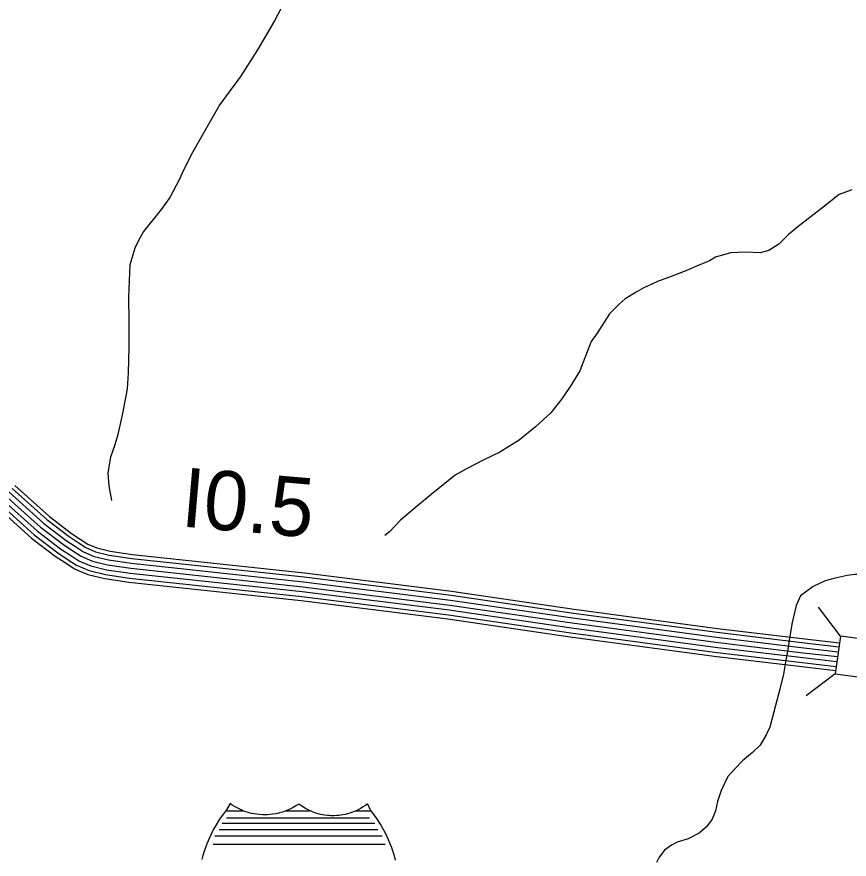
# Model space of a CAD drawing. Extents: x 1788175 to 1969470, y 584502 to 738744.
# Drawn here: x 1909442 to 1914647, y 678191 to 683458 of the extents above; entities that cross this region are included whole.
import ezdxf

# ---------------------------------------------------------------- set-up
doc = ezdxf.new("R2010")
doc.units = 0
for name, color, linetype in [('DESIGN - TRAFFIC CONTROL PERMANENT - Signalization', 7, 'Continuous'), ('DESIGN - TRANSPORTATION - Text', 7, 'Continuous'), ('SURVEY - CONTROL with Text', 7, 'Continuous'), ('SURVEY - DRAINAGE - Bridge Hydraulic Data with Text', 7, 'Continuous'), ('SURVEY - DRAINAGE - Storm Sewer', 7, 'Continuous')]:
    doc.layers.add(name, color=color, linetype=linetype)

msp = doc.modelspace()

# ---------------------------------------------------------------- linework, layer by layer
at = {"layer": 'DESIGN - TRANSPORTATION - Text'}
for points in [[(1911135, 683589.1), (1911053.9, 683433.5), (1910946.5, 683252.1), (1910841.3, 683084.7), (1910712, 682909.4), (1910541.8, 682614.3), (1910484.9, 682502.6), (1910456.4, 682438.8), (1910397.6, 682329.1), (1910345, 682253.4), (1910234, 682116), (1910201.6, 682060.2), (1910179.3, 682012.3), (1910148.5, 681908.4), (1910140.9, 681708.3), (1910141.7, 681550.1), (1910142.5, 681392), (1910137.2, 681231.8), (1910132.5, 681131.8), (1910103.3, 680977.8), (1910072.3, 680845.9), (1910053.8, 680782), (1910027.2, 680704.1), (1910010.5, 680606.1), (1910017.8, 680526), (1910033.8, 680433.3)], [(1914664.2, 682376.5), (1914584, 682347.1), (1914533.7, 682307.4), (1914473.4, 682259.8), (1914409, 682210.2), (1914326.6, 682144.7), (1914268.2, 682097.1), (1914205.8, 682037.5), (1914143.5, 681997.9), (1914089.4, 681982.2), (1913999.5, 681986.9), (1913903.5, 681981.6), (1913811.3, 681956.2), (1913773.2, 681932.5), (1913692.9, 681899), (1913634.8, 681873.4), (1913534.5, 681834.1), (1913448.3, 681802.7), (1913358, 681761.3), (1913313.8, 681735.6), (1913245.5, 681694), (1913207.3, 681662.2), (1913148.9, 681600.6), (1913070, 681481), (1913033.6, 681427.2), (1912982.6, 681299.5), (1912962.2, 681243.6), (1912909.6, 681159.9), (1912848.9, 681070.2), (1912780.2, 680982.6), (1912685.6, 680895.2), (1912583, 680811.9), (1912462.5, 680736.6), (1912362.1, 680687.3), (1912257.8, 680634), (1912183.5, 680592.5), (1912032.6, 680471.5), (1911948.1, 680400), (1911841.4, 680310.7), (1911772.9, 680237.1), (1911742.7, 680215.8)], [(1914981.3, 679946.6), (1914811.8, 679961.8), (1914738.2, 679970.3), (1914684.3, 679970.3), (1914633.3, 679964.6), (1914559.7, 679947.6), (1914497.3, 679930.6), (1914420.8, 679896.6), (1914341.5, 679837.1), (1914316, 679777.6), (1914290.5, 679670), (1914270.7, 679559.5), (1914262.2, 679502.8), (1914248, 679423.5), (1914236.7, 679347), (1914214, 679253.5), (1914185.7, 679151.5), (1914150.3, 679016.3)], [(1914150.3, 679016.3), (1914128.1, 678968.9), (1914089.7, 678903.1), (1914041.3, 678857.4), (1913978.9, 678805.8), (1913930.6, 678756.1), (1913888.2, 678708.4), (1913845.6, 678620.6), (1913823, 678550.7), (1913810.6, 678492.7), (1913790.2, 678440.8), (1913753.9, 678393), (1913707.6, 678353.3), (1913639.3, 678317.8), (1913571.2, 678296.2), (1913535.1, 678278.5), (1913492.8, 678246.7), (1913458.5, 678202.9), (1913442.2, 678169)]]:
    msp.add_lwpolyline(points, dxfattribs=at)
at = {"layer": 'SURVEY - CONTROL with Text'}
for points in [[(1909412.6, 680509.3), (1909629.6, 680314.6), (1909769.2, 680208.1), (1909824.7, 680171.1), (1909873.9, 680139.6), (1909934.1, 680113.2), (1910019.8, 680092.5), (1910161.6, 680072), (1911237.6, 679956.2), (1912157.5, 679841.4), (1912922.6, 679729.7), (1913820.6, 679609.3), (1914367.2, 679543.3), (1914582.3, 679518.8)], [(1909429.7, 680527.2), (1909645.4, 680333.6), (1909783.5, 680228.3), (1909838.3, 680191.8), (1909885.6, 680161.5), (1909942, 680136.7), (1910024.5, 680116.8), (1910164.7, 680096.5), (1911240.5, 679980.8), (1912160.8, 679865.9), (1912926.1, 679754.2), (1913823.7, 679633.8), (1914370.1, 679567.9), (1914585.6, 679543.3)], [(1909348.2, 680442.2), (1909570.2, 680242.9), (1909715.1, 680132.4), (1909773.8, 680093.2), (1909829.8, 680057.3), (1909904.3, 680024.7), (1910002.2, 680001.1), (1910149.9, 679979.7), (1911226.9, 679863.8), (1912145.1, 679749.2), (1912909.7, 679637.6), (1913808.8, 679517), (1914356.4, 679451), (1914569.7, 679426.7)], [(1909369.6, 680464.6), (1909590, 680266.8), (1909733.1, 680157.6), (1909790.8, 680119.2), (1909844.5, 680084.8), (1909914.2, 680054.2), (1910008, 680031.5), (1910153.8, 680010.5), (1911230.5, 679894.6), (1912149.2, 679779.9), (1912914, 679668.3), (1913812.7, 679547.8), (1914360, 679481.8), (1914573.9, 679457.4)], [(1909391.1, 680486.9), (1909609.8, 680290.7), (1909751.1, 680182.9), (1909807.8, 680145.1), (1909859.2, 680112.2), (1909924.2, 680083.7), (1910013.9, 680062), (1910157.7, 680041.2), (1911234.1, 679925.4), (1912153.4, 679810.7), (1912918.3, 679699), (1913816.7, 679578.5), (1914363.6, 679512.6), (1914578.1, 679488.1)], [(1909308.9, 680401.2), (1909534, 680199.1), (1909682.1, 680086.2), (1909742.8, 680045.8), (1909803, 680007.2), (1909886.1, 679970.8), (1909991.4, 679945.3), (1910142.8, 679923.4), (1911220.4, 679807.5), (1912137.4, 679693), (1912901.9, 679581.5), (1913801.7, 679460.7), (1914349.8, 679394.7), (1914562.1, 679370.5)], [(1909326.7, 680419.8), (1909550.5, 680219), (1909697.1, 680107.1), (1909756.9, 680067.3), (1909815.2, 680029.9), (1909894.4, 679995.2), (1909996.3, 679970.6), (1910146.1, 679949), (1911223.3, 679833), (1912140.9, 679718.5), (1912905.4, 679606.9), (1913804.9, 679486.3), (1914352.8, 679420.2), (1914565.5, 679396)]]:
    msp.add_lwpolyline(points, dxfattribs=at)
at = {"layer": 'SURVEY - DRAINAGE - Bridge Hydraulic Data with Text'}
for p, q in [((1910748.6, 678492.7), (1910855.2, 678492.7)), ((1911124.4, 678492.7), (1911271.7, 678492.7)), ((1911557.1, 678492.7), (1911657, 678492.7)), ((1910752.5, 678449.5), (1911646.7, 678449.5)), ((1910724.9, 678415.6), (1911680.7, 678415.6)), ((1910680.1, 678336.3), (1911725.4, 678336.3)), ((1910707.8, 678376.6), (1911699.8, 678376.6)), ((1910668.4, 678285.6), (1911745.6, 678285.6))]:
    msp.add_line(p, q, dxfattribs=at)
for points in [[(1910775.2, 678537.9), (1910752.6, 678499), (1910733.6, 678474.6), (1910714.1, 678447.3), (1910703.6, 678431.5), (1910688, 678406.4), (1910672.2, 678378.6), (1910654.2, 678343.2), (1910643.4, 678319.6), (1910631.6, 678291.3), (1910613.8, 678240.8), (1910605.7, 678213.4), (1910599.4, 678189.4)], [(1911633.6, 678536.6), (1911621.1, 678527.3), (1911606.6, 678517.5), (1911591.6, 678508.5), (1911575.6, 678499.9), (1911563.2, 678493.9), (1911541.4, 678484.9), (1911523.5, 678478.7), (1911494.8, 678470.9), (1911479.6, 678467.9), (1911455.2, 678464.4), (1911442.4, 678463.3), (1911426.3, 678462.5), (1911406.1, 678462.7), (1911397.5, 678463.1), (1911383.5, 678464.2), (1911366.5, 678466.3), (1911353.5, 678468.5), (1911332.8, 678473), (1911305.1, 678481.2), (1911287, 678487.9), (1911271.7, 678494.5), (1911247.5, 678506.8), (1911223.3, 678521.7), (1911204.4, 678535.3), (1911189.5, 678525.4), (1911170, 678513.8), (1911149.6, 678503.4), (1911134, 678496.5), (1911119.6, 678490.8), (1911103.3, 678485.2), (1911084.2, 678479.7), (1911072.1, 678476.8), (1911061.6, 678474.6), (1911042.5, 678471.4), (1911023.1, 678469.3), (1911009.2, 678468.3), (1910995.3, 678467.9), (1910977.1, 678468.2), (1910960, 678469.3), (1910940.8, 678471.4), (1910927.8, 678473.5), (1910908.7, 678477.4), (1910893.6, 678481.1), (1910881.9, 678484.6), (1910866.9, 678489.6), (1910855.3, 678494), (1910844.3, 678498.6), (1910827, 678506.6), (1910814.8, 678513), (1910803.6, 678519.3), (1910788.3, 678528.8), (1910775.2, 678537.9)], [(1911633.6, 678536.6), (1911653.4, 678495.7), (1911686.5, 678452.2), (1911718.6, 678403), (1911747.4, 678350.6), (1911764.4, 678314.4), (1911784.6, 678263.4), (1911799, 678219), (1911808.3, 678184.2)]]:
    msp.add_lwpolyline(points, dxfattribs=at)
at = {"layer": 'SURVEY - DRAINAGE - Storm Sewer'}
for p, q in [((1914591.4, 679585.4), (1914454, 679766.2)), ((1914559.3, 679349.9), (1914378.5, 679212.5))]:
    msp.add_line(p, q, dxfattribs=at)
msp.add_lwpolyline([(1914559.3, 679349.9), (1914794.7, 679317.8), (1914826.8, 679553.2), (1914591.4, 679585.4)], close=True, dxfattribs=at)

# ---------------------------------------------------------------- texts
at = {"layer": 'DESIGN - TRAFFIC CONTROL PERMANENT - Signalization'}
msp.add_text('I0.5', height=370, rotation=355.0568, dxfattribs=at).set_placement((1910461.5, 680272.1))

doc.saveas('drawing.dxf')
